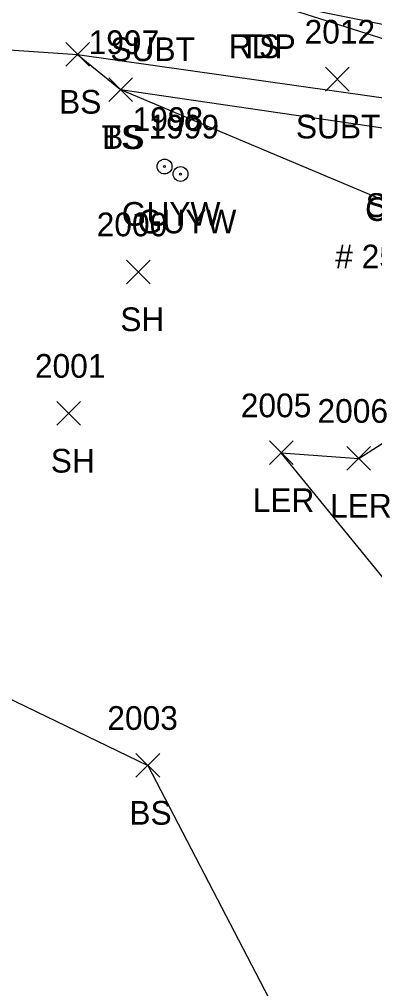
# Model space of a CAD drawing. Extents: x 1462089 to 1464015, y 730534 to 736144.
# Drawn here: x 1463121.4 to 1463151.3, y 734881.6 to 734963.4 of the extents above; entities that cross this region are included whole.
import ezdxf

# ---------------------------------------------------------------- set-up
doc = ezdxf.new("R2010")
doc.units = 0
for name, color, linetype in [('L_A', 7, 'Continuous'), ('L_I', 7, 'Continuous'), ('L_TIC', 7, 'Continuous'), ('LARO', 7, 'Continuous'), ('LELB', 7, 'Continuous'), ('P_A', 7, 'Continuous'), ('PET', 7, 'Continuous'), ('U_A', 7, 'Continuous'), ('U_C', 7, 'Continuous'), ('U_I', 7, 'Continuous'), ('U_TIC', 7, 'Continuous'), ('UPGW', 7, 'Continuous')]:
    doc.layers.add(name, color=color, linetype=linetype)

msp = doc.modelspace()

# ---------------------------------------------------------------- linework, layer by layer
at = {"layer": 'L_TIC'}
for points in [[(1463125.273, 734959.407), (1463127.273, 734961.407)], [(1463127.273, 734959.407), (1463125.273, 734961.407)], [(1463125.273, 734959.407), (1463127.273, 734961.407)], [(1463127.273, 734959.407), (1463125.273, 734961.407)], [(1463128.899, 734956.435), (1463130.899, 734958.435)], [(1463130.899, 734956.435), (1463128.899, 734958.435)], [(1463128.899, 734956.435), (1463130.899, 734958.435)], [(1463130.899, 734956.435), (1463128.899, 734958.435)], [(1463130.389, 734941.062), (1463132.389, 734943.062)], [(1463132.389, 734941.062), (1463130.389, 734943.062)], [(1463124.527, 734929.128), (1463126.527, 734931.128)], [(1463126.527, 734929.128), (1463124.527, 734931.128)], [(1463142.455, 734925.797), (1463144.455, 734927.797)], [(1463144.455, 734925.797), (1463142.455, 734927.797)], [(1463148.979, 734925.33), (1463150.979, 734927.33)], [(1463150.979, 734925.33), (1463148.979, 734927.33)], [(1463131.199, 734899.423), (1463133.199, 734901.423)], [(1463133.199, 734899.423), (1463131.199, 734901.423)]]:
    msp.add_lwpolyline(points, dxfattribs=at)
at = {"layer": 'LARO'}
msp.add_lwpolyline([(1463154.803, 734912.867), (1463143.455, 734926.797), (1463149.979, 734926.33), (1463158.868, 734932.024), (1463161.877, 734938.66), (1463166.995, 734937.53), (1463175.628, 734925.204), (1463170.593, 734923.187), (1463165.35, 734927.437)], dxfattribs=at)
at = {"layer": 'LELB'}
for points in [[(1463141.534, 734965.09), (1463161.406, 734958.777), (1463172.487, 734953.337), (1463181.491, 734948.423), (1463187.717, 734939.091), (1463179.739, 734928.167), (1463183.036, 734923.729), (1463194.294, 734917.426), (1463194.166, 734901.581), (1463195.59, 734874.76), (1463195.908, 734842.546), (1463195.345, 734798.314), (1463197.415, 734750.532)], [(1463115.957, 734961.094), (1463126.273, 734960.407), (1463160.417, 734955.575), (1463173.216, 734945.31), (1463175.078, 734940.146), (1463176.357, 734939.179), (1463179.514, 734938.32), (1463179.74, 734936.823), (1463176.642, 734935.892), (1463176.141, 734925.783), (1463187.943, 734916.318), (1463185.514, 734902.183), (1463185.838, 734870.32), (1463187.548, 734842.981), (1463188.623, 734799.736), (1463189.235, 734750.902)], [(1463126.273, 734960.407), (1463129.899, 734957.435), (1463159.334, 734953.142), (1463168.945, 734942.83), (1463173.445, 734938.377), (1463175.628, 734925.204), (1463181.673, 734914.911), (1463182.376, 734902.112), (1463182.71, 734870.459), (1463183.392, 734843.853), (1463185.96, 734800.003), (1463185.924, 734750.919), (1463186.37, 734700.204), (1463187.177, 734648.75), (1463187.801, 734600.165), (1463190.225, 734544.368), (1463191.064, 734496.389), (1463192.744, 734489.066), (1463191.493, 734482.968), (1463189.423, 734453.68), (1463190.478, 734431.134)], [(1463129.899, 734957.435), (1463156.531, 734946.226), (1463161.877, 734938.66), (1463170.593, 734923.187), (1463175.017, 734901.609), (1463174.169, 734874.437), (1463174.147, 734858.216), (1463174.394, 734838.752), (1463177.966, 734806.372), (1463180.204, 734808.268), (1463178.565, 734776.687), (1463177.313, 734753.499)], [(1462960.904, 734939.641), (1462981.223, 734934.271), (1463011.079, 734927.395), (1463044.401, 734919.866), (1463076.484, 734907.505), (1463096.484, 734914.14), (1463113.345, 734909.528), (1463132.199, 734900.423), (1463146.059, 734873.756), (1463140.011, 734844.073), (1463136.332, 734794.958), (1463139.648, 734759.839), (1463135.971, 734722.815), (1463137.811, 734685.145), (1463138.609, 734654.397)]]:
    msp.add_lwpolyline(points, dxfattribs=at)
at = {"layer": 'PET'}
msp.add_lwpolyline([(1462887.986, 735000.181), (1462896.989, 734999.734), (1462921.504, 734997.41), (1462942.797, 734994.694), (1462953.494, 734994.048), (1462984.274, 734990.195), (1463026.29, 734985.411), (1463062.307, 734980.204), (1463112.763, 734970.65), (1463141.534, 734965.09), (1463163.133, 734960.719), (1463175.951, 734956.699), (1463185.663, 734949.178), (1463198.507, 734929.668)], dxfattribs=at)
at = {"layer": 'U_TIC'}
for points in [[(1463147.186, 734957.319), (1463149.186, 734959.319)], [(1463149.186, 734957.319), (1463147.186, 734959.319)]]:
    msp.add_lwpolyline(points, dxfattribs=at)
at = {"layer": 'UPGW'}
for centre, radius in [((1463133.607, 734950.95), 0.625), ((1463133.607, 734950.95), 0.0833), ((1463134.954, 734950.312), 0.625), ((1463134.954, 734950.312), 0.0833)]:
    msp.add_circle(centre, radius, dxfattribs=at)

# ---------------------------------------------------------------- texts
at = {"layer": 'L_A'}
for s, p in [('TS', (1463139.943, 734960.09)), ('BS', (1463124.714, 734955.407)), ('BS', (1463124.714, 734955.407)), ('TS', (1463128.309, 734952.435)), ('BS', (1463128.34, 734952.435)), ('SH', (1463129.877, 734937.062)), ('SH', (1463124.015, 734925.128)), ('LER', (1463141.037, 734921.797)), ('LER', (1463147.562, 734921.33)), ('BS', (1463130.64, 734895.423))]:
    msp.add_text(s, height=2, dxfattribs=at).set_placement(p)
at = {"layer": 'L_I'}
for s, p in [('1997', (1463127.206, 734960.435)), ('1997', (1463127.206, 734960.435)), ('2000', (1463127.885, 734945.062)), ('2001', (1463122.676, 734933.128)), ('2005', (1463140.037, 734929.797)), ('2006', (1463146.507, 734929.33)), ('2003', (1463128.781, 734903.423))]:
    msp.add_text(s, height=2, dxfattribs=at).set_placement(p)
at = {"layer": 'P_A'}
msp.add_text('RDP', height=2, dxfattribs=at).set_placement((1463139.022, 734960.09))
at = {"layer": 'U_A'}
for s, p in [('SUBT', (1463129.039, 734959.844)), ('SUBT', (1463144.682, 734953.319)), ('SUBT', (1463150.565, 734946.691)), ('GUYW', (1463130.001, 734945.95)), ('COMB', (1463150.522, 734946.357)), ('GUYW', (1463131.348, 734945.312))]:
    msp.add_text(s, height=2, dxfattribs=at).set_placement(p)
at = {"layer": 'U_C'}
msp.add_text('# 25/66', height=2, dxfattribs=at).set_placement((1463148.002, 734942.357))
at = {"layer": 'U_I'}
for s, p in [('2012', (1463145.415, 734961.319)), ('1998', (1463130.914, 734953.95)), ('1999', (1463132.254, 734953.312))]:
    msp.add_text(s, height=2, dxfattribs=at).set_placement(p)

doc.saveas('drawing.dxf')
